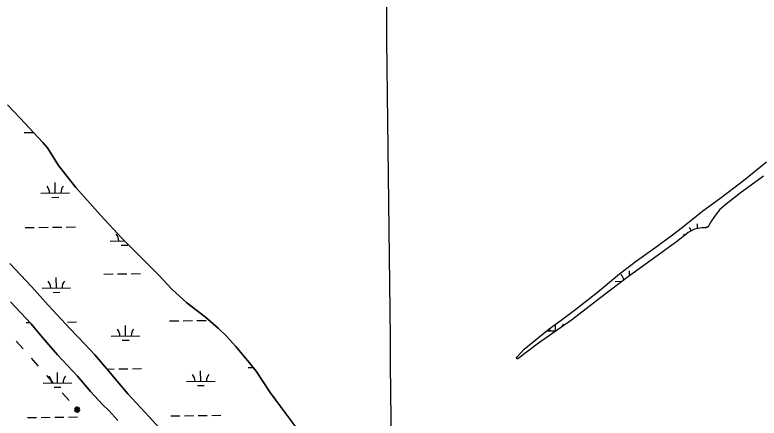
# Model space of a CAD drawing. Extents: x 3684037 to 3722149, y 433263 to 459021.
# Drawn here: x 3692090 to 3694697, y 451523 to 452936 of the extents above; entities that cross this region are included whole.
import ezdxf

# ---------------------------------------------------------------- set-up
doc = ezdxf.new("R2010")
doc.units = 0
for name, color, linetype in [('V-GRID-MAJR', 7, 'Continuous'), ('V-TOPO-SHOR', 7, 'Continuous'), ('V-UTIL-LINE', 7, 'Continuous'), ('V-WETL-SWMP', 7, 'Continuous')]:
    doc.layers.add(name, color=color, linetype=linetype)

msp = doc.modelspace()

# ---------------------------------------------------------------- linework, layer by layer
at = {"layer": 'V-GRID-MAJR'}
msp.add_spline([(3693553.617, 438739.047), (3693484.88, 444797.567), (3693416.122, 450858.018), (3693347.364, 456918.47500000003), (3693347.342, 456920.398)], degree=3, dxfattribs=at)
at = {"layer": 'V-TOPO-SHOR'}
for points in [[(3693130.358, 451417.052), (3692983.916, 451612.425), (3692934.9560000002, 451687.521), (3692910.577, 451718.09), (3692863.889, 451774.268), (3692831.444, 451810.704), (3692802.123, 451838.20900000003), (3692757.686, 451876.466), (3692693.1180000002, 451927.39900000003), (3692640.575, 451974.518), (3692592.971, 452024.69800000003), (3692530.21, 452088.624), (3692465.4420000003, 452153.51900000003), (3692391.483, 452233.239), (3692304.299, 452330.726), (3692243.347, 452407.643), (3692204.545, 452469.92100000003), (3692188.3170000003, 452488.637), (3692155.889, 452524.076), (3692108.287, 452574.256), (3692064.733, 452620.506)], [(3694712.637, 452370.775), (3694630.903, 452310.871), (3694581.327, 452272.438), (3694559.639, 452253.504), (3694546.018, 452238.032), (3694529.646, 452214.402), (3694520.342, 452197.555), (3694517.069, 452192.734), (3694511.382, 452189.787), (3694496.585, 452189.574), (3694470.393, 452184.901), (3694448.123, 452173.12), (3694411.775, 452144.428), (3694339.97, 452091.352), (3694235.0700000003, 452015.836), (3694142.4960000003, 451946.229), (3694039.568, 451866.445), (3693923.755, 451785.99700000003), (3693851.987, 451730.53500000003), (3693848.645, 451730.48600000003), (3693847.164, 451733.806), (3693849.491, 451738.13800000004), (3693874.417, 451764.278), (3693911.207, 451795.365), (3693961.234, 451835.71400000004), (3694003.761, 451866.406), (3694055.245, 451904.865), (3694130.7800000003, 451964.202), (3694207.67, 452028.808), (3694267.6580000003, 452073.598), (3694331.9280000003, 452119.403), (3694393.341, 452164.691), (3694428.284, 452191.454), (3694499.542, 452249.298), (3694559.076, 452292.648), (3694642.6750000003, 452355.442), (3694722.8910000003, 452421.05100000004)], [(3692073.052, 452064.538), (3692147.941, 451983.70300000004), (3692207.392, 451918.441), (3692282.875, 451837.031), (3692335.74, 451782.208), (3692370.21, 451745.25800000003), (3692418.42, 451688.615), (3692448.194, 451652.767), (3692485.697, 451608.253), (3692561.774, 451526.266), (3692619.435, 451463.32)], [(3692074.44, 451930.934), (3692147.21, 451853.813), (3692186.9960000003, 451805.232), (3692239.396, 451744.398), (3692309.1720000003, 451669.601), (3692354.938, 451616.963), (3692397.059, 451570.787), (3692419.2660000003, 451550.381), (3692451.157, 451515.30700000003)]]:
    msp.add_lwpolyline(points, dxfattribs=at)
at = {"layer": 'V-UTIL-LINE'}
for points in [[(3692119.275, 451765.32), (3692094.62, 451792.994)], [(3692172.935, 451705.08900000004), (3692148.281, 451732.76300000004)], [(3692226.595, 451644.858), (3692201.941, 451672.532)], [(3692280.256, 451584.62700000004), (3692255.6010000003, 451612.30100000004)], [(3692308.536, 451552.884), (3692307.858, 451550.088), (3692310.025, 451550.936), (3692310.6040000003, 451553.62), (3692308.426, 451555.577), (3692305.785, 451553.44), (3692305.401, 451548.768), (3692309.309, 451547.054), (3692313.67, 451549.206), (3692314.161, 451553.75800000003), (3692311.983, 451557.662), (3692307.215, 451558.395), (3692302.896, 451554.981), (3692301.816, 451546.897), (3692304.6180000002, 451544.781), (3692308.017, 451543.89900000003), (3692311.4960000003, 451544.384), (3692314.523, 451546.164), (3692316.639, 451548.966), (3692317.521, 451552.365), (3692317.035, 451555.844), (3692315.256, 451558.871), (3692312.453, 451560.987), (3692309.054, 451561.869), (3692305.576, 451561.38300000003), (3692302.549, 451559.604), (3692300.433, 451556.80100000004), (3692299.551, 451553.402), (3692300.036, 451549.924), (3692301.816, 451546.897)]]:
    msp.add_lwpolyline(points, dxfattribs=at)
at = {"layer": 'V-WETL-SWMP'}
for p, q in [((3692064.732303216, 452620.50581262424), (3692108.287278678, 452574.2558060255)), ((3692108.287278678, 452574.2558060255), (3692155.8892517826, 452524.07479879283)), ((3692122.4596460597, 452523.31954886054), (3692154.45746709, 452523.6918885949)), ((3692155.8892517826, 452524.07479879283), (3692188.317233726, 452488.6367939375)), ((3692188.317233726, 452488.6367939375), (3692204.5452248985, 452469.91979156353)), ((3692204.5452248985, 452469.91979156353), (3692243.345207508, 452407.6437868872)), ((3692243.345207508, 452407.6437868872), (3692304.2981757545, 452330.725778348)), ((3692231.7701935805, 452311.97314321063), (3692231.351303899, 452347.9707051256)), ((3692181.773598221, 452311.39136237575), (3692281.7667889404, 452312.55492404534)), ((3692304.2981757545, 452330.725778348), (3692391.481127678, 452233.2397654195)), ((3692219.950563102, 452296.4035608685), (3692243.9489288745, 452296.68281566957)), ((3692391.481127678, 452233.2397654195), (3692465.441086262, 452153.517754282)), ((3692126.330593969, 452190.66707913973), (3692158.328415, 452191.039418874)), ((3692174.327325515, 452191.2255887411), (3692206.3251465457, 452191.59792847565)), ((3692222.3240570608, 452191.7840983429), (3692254.321878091, 452192.1564380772)), ((3692270.320788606, 452192.3426079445), (3692302.3186096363, 452192.7149476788)), ((3694481.469371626, 452186.8769142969), (3694481.277951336, 452203.3270312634)), ((3692465.441086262, 452153.517754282), (3692530.2100489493, 452088.62374424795)), ((3694431.7002185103, 452166.74768725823), (3694440.17628691, 452166.84631825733)), ((3692424.2167738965, 452143.38797063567), (3692474.961996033, 452143.9784627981)), ((3692462.3937387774, 452128.40016912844), (3692486.39210455, 452128.6794239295)), ((3692474.213369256, 452143.96975147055), (3692474.2044354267, 452144.7374860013)), ((3692530.2100489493, 452088.62374424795), (3692592.9710130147, 452024.69773458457)), ((3692147.939106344, 451983.70149076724), (3692073.0491482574, 452064.5365020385)), ((3692402.153514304, 452027.69142170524), (3692434.151335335, 452028.0637614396)), ((3692450.1502458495, 452028.2499313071), (3692482.14806688, 452028.62227104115)), ((3692498.1469773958, 452028.8084409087), (3692530.144798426, 452029.1807806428)), ((3692592.9710130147, 452024.69773458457), (3692640.5729861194, 451974.51672735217)), ((3694242.905754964, 452021.47679343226), (3694242.7055952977, 452038.67794756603)), ((3692235.641141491, 451979.3206734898), (3692235.222251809, 452015.31823540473)), ((3694193.1278624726, 452002.09860356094), (3694217.1724778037, 452002.3783965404)), ((3692207.3910733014, 451918.4414818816), (3692147.939106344, 451983.70149076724)), ((3692185.644546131, 451978.7388926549), (3692285.637736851, 451979.9024543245)), ((3692640.5729861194, 451974.51672735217), (3692693.116954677, 451927.3997188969)), ((3692223.821511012, 451963.75109114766), (3692247.8198767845, 451964.0303459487)), ((3692147.2100697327, 451853.8118657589), (3692074.440071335, 451930.93386267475)), ((3692282.873031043, 451837.0304705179), (3692207.3910733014, 451918.4414818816)), ((3692693.116954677, 451927.3997188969), (3692757.6849145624, 451876.4657081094)), ((3692757.6849145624, 451876.4657081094), (3692802.1228876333, 451838.2087008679)), ((3692130.188718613, 451858.01436943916), (3692143.102918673, 451858.1646443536)), ((3692186.996068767, 451805.2328676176), (3692147.2100697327, 451853.8118657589)), ((3692274.191736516, 451859.69013822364), (3692306.1895575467, 451860.062477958)), ((3692478.0843171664, 451811.31728174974), (3692477.665427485, 451847.3148436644)), ((3692632.0753655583, 451863.85461852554), (3692664.0731865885, 451864.2269582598)), ((3692680.0720971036, 451864.4131281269), (3692712.069918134, 451864.7854678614)), ((3692728.06882865, 451864.9716377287), (3692760.0666496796, 451865.343977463)), ((3693983.6936912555, 451828.83697771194), (3693983.427288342, 451851.7308887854)), ((3692335.739000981, 451782.2074624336), (3692282.873031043, 451837.0304705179)), ((3692802.122887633, 451838.20870086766), (3692831.443870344, 451810.7036962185)), ((3693952.254058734, 451828.4711332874), (3693985.457715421, 451828.8575046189)), ((3692239.396067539, 451744.39886998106), (3692186.996068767, 451805.2328676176)), ((3692428.0877218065, 451810.7355009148), (3692528.0809125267, 451811.8990625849)), ((3692466.2646866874, 451795.74769940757), (3692490.26305246, 451796.0269542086)), ((3692831.443870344, 451810.7036962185), (3692863.8868524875, 451774.2676914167)), ((3692370.207981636, 451745.2584572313), (3692335.739000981, 451782.2074624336)), ((3692863.8868524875, 451774.2676914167), (3692910.576827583, 451718.08968471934)), ((3692309.1710659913, 451669.60187296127), (3692239.396067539, 451744.39886998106)), ((3692418.41895563, 451688.613450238), (3692370.207981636, 451745.2584572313)), ((3692910.576827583, 451718.08968471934), (3692934.9558148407, 451687.5216812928)), ((3692412.882246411, 451695.1187519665), (3692438.0222832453, 451695.4112917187)), ((3692448.1909397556, 451652.7654459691), (3692418.41895563, 451688.613450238)), ((3692454.02119376, 451695.59746158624), (3692486.01901479, 451695.96980132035)), ((3692502.0179253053, 451696.15597118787), (3692534.015746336, 451696.5283109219)), ((3692741.385913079, 451652.50821287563), (3692740.9670233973, 451688.50577479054)), ((3692907.898285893, 451700.87896109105), (3692924.1521030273, 451701.06809715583)), ((3692934.9558148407, 451687.5216812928), (3692983.913792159, 451612.4256751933)), ((3692239.499262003, 451646.6679610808), (3692239.0803801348, 451682.6655235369)), ((3692354.938064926, 451616.9638750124), (3692309.1710659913, 451669.60187296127)), ((3692189.5026469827, 451646.086180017), (3692289.4958770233, 451647.24974214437)), ((3692485.6949196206, 451608.2534405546), (3692448.1909397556, 451652.7654459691)), ((3692691.3893177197, 451651.9264320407), (3692791.382508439, 451653.0899937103)), ((3692729.5662826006, 451636.93863053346), (3692753.5646483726, 451637.2178853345)), ((3692227.6796234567, 451631.0983784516), (3692251.6779986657, 451631.3776333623)), ((3692397.0590639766, 451570.78687683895), (3692354.938064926, 451616.9638750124)), ((3692561.7708770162, 451526.26542909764), (3692485.6949196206, 451608.2534405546)), ((3692983.913792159, 451612.4256751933), (3693130.35771811, 451417.05265528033)), ((3692419.2650635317, 451550.3798776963), (3692397.0590639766, 451570.78687683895)), ((3692278.0498455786, 451527.0374241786), (3692310.0476791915, 451527.4097640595)), ((3692451.158062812, 451515.30687908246), (3692419.2650635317, 451550.3798776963)), ((3692635.9463134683, 451531.2021488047), (3692667.9441344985, 451531.574488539)), ((3692683.9430450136, 451531.760658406), (3692715.9408660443, 451532.1329981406)), ((3692731.939776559, 451532.3191680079), (3692763.9375975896, 451532.69150774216)), ((3692779.936508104, 451532.87767760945), (3692811.934329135, 451533.2500173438)), ((3692134.0595943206, 451525.36189471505), (3692166.057427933, 451525.7342345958)), ((3692182.0563447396, 451525.920404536), (3692214.0541783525, 451526.292744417)), ((3692230.053095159, 451526.47891435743), (3692262.050928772, 451526.85125423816)), ((3692619.4338448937, 451463.3204204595), (3692561.7708770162, 451526.26542909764))]:
    msp.add_line(p, q, dxfattribs=at)
msp.add_lwpolyline([(3694712.636, 452370.77400000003), (3694630.904, 452310.871), (3694581.328, 452272.438), (3694559.639, 452253.505), (3694546.017, 452238.031), (3694529.647, 452214.401), (3694520.342, 452197.556), (3694517.069, 452192.735), (3694511.382, 452189.788), (3694496.585, 452189.575), (3694470.394, 452184.9), (3694448.1240000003, 452173.12), (3694411.776, 452144.428), (3694339.971, 452091.352), (3694235.0700000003, 452015.836), (3694142.497, 451946.228), (3694039.5670000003, 451866.444), (3693923.756, 451785.99700000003), (3693851.987, 451730.53500000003), (3693848.645, 451730.48600000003), (3693847.165, 451733.80700000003), (3693849.49, 451738.13800000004), (3693874.417, 451764.279), (3693911.208, 451795.365), (3693961.234, 451835.71400000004), (3694003.7600000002, 451866.405), (3694055.2460000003, 451904.865), (3694130.7800000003, 451964.202), (3694207.669, 452028.809), (3694267.657, 452073.598), (3694331.9280000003, 452119.404), (3694393.341, 452164.691), (3694428.285, 452191.454), (3694499.543, 452249.297), (3694559.075, 452292.647), (3694642.6750000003, 452355.442), (3694722.892, 452421.052)], dxfattribs=at)
for centre, radius, start, end in [((3692287.0038433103, 452313.09069986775), 35.246287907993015, 139.8948642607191, 181.43852259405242), ((3692176.5254943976, 452311.805128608), 35.24628790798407, 359.8948666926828, 41.43852502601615), ((3694426.4521127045, 452167.16145348), 35.24628790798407, 19.941374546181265, 41.43852530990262), ((3694536.930505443, 452168.4470252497), 35.246287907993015, 139.89486397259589, 142.8108610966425), ((3692418.9686700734, 452143.8017368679), 35.24628790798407, 359.8948666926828, 41.43852502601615), ((3694187.8797566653, 452002.51236978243), 35.24628790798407, 6.774355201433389, 41.43852530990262), ((3692180.3964423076, 451979.15265888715), 35.24628790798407, 359.8948666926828, 41.43852502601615), ((3692290.8747912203, 451980.4382301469), 35.246287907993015, 139.8948642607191, 181.43852259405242), ((3694038.9273629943, 451829.9545346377), 35.246287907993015, 139.89486397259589, 157.65486664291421), ((3692422.839617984, 451811.14926714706), 35.24628790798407, 359.8948666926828, 41.43852502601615), ((3692533.317966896, 451812.4348384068), 35.246287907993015, 139.8948642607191, 181.43852259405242), ((3693928.448970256, 451828.668962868), 35.24628790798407, 359.8948669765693, 13.343759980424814), ((3692184.2545412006, 451646.4999462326), 35.24628790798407, 359.8948669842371, 41.43852531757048), ((3692294.7329335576, 451647.78551799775), 35.246287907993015, 139.89486396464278, 181.4385222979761), ((3692686.1412138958, 451652.34019827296), 35.24628790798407, 359.8948666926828, 41.43852502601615), ((3692796.6195628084, 451653.6257695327), 35.246287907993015, 139.8948642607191, 181.43852259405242)]:
    msp.add_arc(centre, radius, start, end, dxfattribs=at)

doc.saveas('drawing.dxf')
